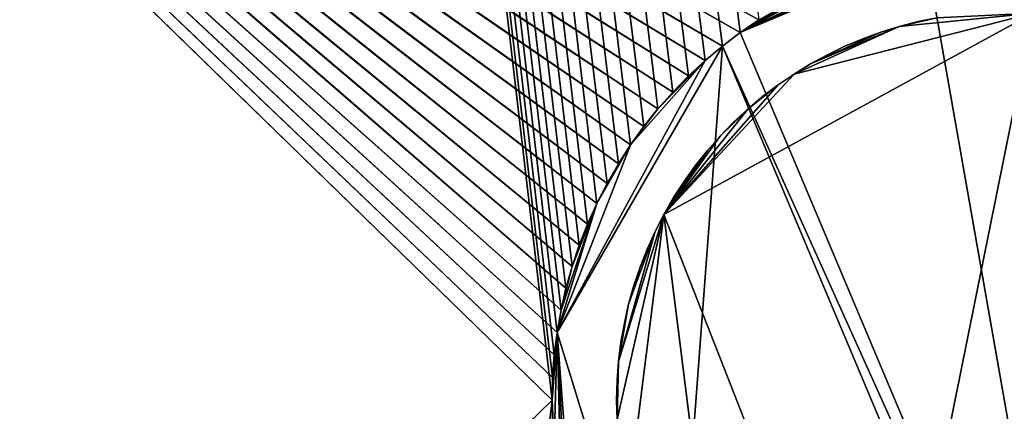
# Model space of a CAD drawing. Header units: millimetres. Extents: x 0 to 3270, y -325 to 325.
# Tile 347 of 402: x 1905 to 1920, y 0 to 6. Entities that reach past the tile are written whole.
import ezdxf

# ---------------------------------------------------------------- set-up
doc = ezdxf.new("R2010")
doc.units = ezdxf.units.MM
for name, color, linetype in [('FootBore0_P2', 7, 'Continuous'), ('PivotPin0_P2', 7, 'Continuous'), ('TongueBore1_P2', 7, 'Continuous')]:
    doc.layers.add(name, color=color, linetype=linetype)

# ---------------------------------------------------------------- blocks, each defined once
blk = doc.blocks.new('TongueBore1_P2')
at = {"layer": 'TongueBore1_P2'}
for points in [[(3270, 27.5, 1000), (1670, 27.5, 1000), (1670, -27.5, 1000)], [(3270, 27.5, 1000), (1670, -27.5, 1000), (3270, -27.5, 1000)], [(1890, -17.5, 880), (2000, 17.5, 880), (2000, -17.5, 880)], [(1890, 17.5, 880), (2000, 17.5, 880), (1890, -17.5, 880)], [(2000, -17.5, 160), (1890, 17.5, 160), (1890, -17.5, 160)], [(2000, 17.5, 160), (1890, 17.5, 160), (2000, -17.5, 160)], [(1895, 17.5, 40), (1913, 0, 40), (1895, -17.5, 40)], [(1895, 17.5, 40), (1913.009, 0.349, 40), (1913, 0, 40)], [(1895, 17.5, 40), (1913.035, 0.697, 40), (1913.009, 0.349, 40)], [(1895, 17.5, 40), (1913.078, 1.043, 40), (1913.035, 0.697, 40)], [(1895, 17.5, 40), (1913.139, 1.387, 40), (1913.078, 1.043, 40)], [(1895, 17.5, 40), (1913.216, 1.727, 40), (1913.139, 1.387, 40)], [(1895, 17.5, 40), (1913.311, 2.063, 40), (1913.216, 1.727, 40)], [(1895, 17.5, 40), (1913.422, 2.394, 40), (1913.311, 2.063, 40)], [(1895, 17.5, 40), (1913.55, 2.719, 40), (1913.422, 2.394, 40)], [(1895, 17.5, 40), (1913.693, 3.037, 40), (1913.55, 2.719, 40)], [(1895, 17.5, 40), (1913.852, 3.348, 40), (1913.693, 3.037, 40)], [(1895, 17.5, 40), (1914.027, 3.65, 40), (1913.852, 3.348, 40)], [(1895, 17.5, 40), (1914.216, 3.943, 40), (1914.027, 3.65, 40)], [(1895, 17.5, 40), (1914.42, 4.227, 40), (1914.216, 3.943, 40)], [(1895, 17.5, 40), (1914.638, 4.5, 40), (1914.42, 4.227, 40)], [(1895, 17.5, 40), (1914.869, 4.761, 40), (1914.638, 4.5, 40)], [(1895, 17.5, 40), (1915.112, 5.011, 40), (1914.869, 4.761, 40)], [(1895, 17.5, 40), (1915.368, 5.248, 40), (1915.112, 5.011, 40)], [(1895, 17.5, 40), (1915.636, 5.473, 40), (1915.368, 5.248, 40)], [(1895, 17.5, 40), (1915.914, 5.684, 40), (1915.636, 5.473, 40)], [(1895, 17.5, 40), (1916.202, 5.88, 40), (1915.914, 5.684, 40)], [(1915.914, 5.684, 150), (1918.784, 6.894, 150), (1921.216, -6.894, 150)], [(1918.442, 6.824, 150), (1918.784, 6.894, 150), (1915.914, 5.684, 150)], [(1918.784, 6.894, 150), (1920.523, 6.98, 150), (1921.216, -6.894, 150)], [(1918.104, 6.738, 150), (1918.442, 6.824, 150), (1915.914, 5.684, 150)], [(1917.443, 6.516, 150), (1918.104, 6.738, 150), (1915.914, 5.684, 150)], [(1917.121, 6.381, 150), (1917.443, 6.516, 150), (1915.914, 5.684, 150)], [(1916.807, 6.229, 150), (1917.121, 6.381, 150), (1915.914, 5.684, 150)], [(1916.202, 5.88, 150), (1916.807, 6.229, 150), (1915.914, 5.684, 150)], [(1915.914, 5.684, 40), (1916.202, 5.88, 40), (1916.202, 5.88, 150)], [(1915.914, 5.684, 40), (1916.202, 5.88, 150), (1915.914, 5.684, 150)], [(1915.636, 5.473, 40), (1915.914, 5.684, 40), (1915.914, 5.684, 150)], [(1915.636, 5.473, 40), (1915.914, 5.684, 150), (1915.636, 5.473, 150)], [(1915.636, 5.473, 150), (1915.914, 5.684, 150), (1921.216, -6.894, 150)], [(1913.078, 1.043, 150), (1915.636, 5.473, 150), (1914.869, -4.761, 150)], [(1915.368, 5.248, 150), (1915.636, 5.473, 150), (1913.078, 1.043, 150)], [(1914.869, -4.761, 150), (1915.636, 5.473, 150), (1920.87, -6.946, 150)], [(1915.368, 5.248, 40), (1915.636, 5.473, 40), (1915.636, 5.473, 150)], [(1915.368, 5.248, 40), (1915.636, 5.473, 150), (1915.368, 5.248, 150)], [(1920.87, -6.946, 150), (1915.636, 5.473, 150), (1921.216, -6.894, 150)], [(1914.216, 3.943, 150), (1915.368, 5.248, 150), (1913.078, 1.043, 150)], [(1914.638, 4.5, 150), (1915.368, 5.248, 150), (1914.216, 3.943, 150)], [(1914.869, 4.761, 150), (1915.368, 5.248, 150), (1914.638, 4.5, 150)], [(1915.112, 5.011, 150), (1915.368, 5.248, 150), (1914.869, 4.761, 150)], [(1915.112, 5.011, 40), (1915.368, 5.248, 40), (1915.368, 5.248, 150)], [(1915.112, 5.011, 40), (1915.368, 5.248, 150), (1915.112, 5.011, 150)], [(1914.869, 4.761, 40), (1915.112, 5.011, 40), (1915.112, 5.011, 150)], [(1914.869, 4.761, 40), (1915.112, 5.011, 150), (1914.869, 4.761, 150)], [(1914.638, 4.5, 40), (1914.869, 4.761, 40), (1914.869, 4.761, 150)], [(1914.638, 4.5, 40), (1914.869, 4.761, 150), (1914.638, 4.5, 150)], [(1914.42, 4.227, 150), (1914.638, 4.5, 150), (1914.216, 3.943, 150)], [(1914.42, 4.227, 40), (1914.638, 4.5, 40), (1914.638, 4.5, 150)], [(1914.42, 4.227, 40), (1914.638, 4.5, 150), (1914.42, 4.227, 150)], [(1914.216, 3.943, 40), (1914.42, 4.227, 40), (1914.42, 4.227, 150)], [(1914.216, 3.943, 40), (1914.42, 4.227, 150), (1914.216, 3.943, 150)], [(1913.693, 3.037, 150), (1914.216, 3.943, 150), (1913.078, 1.043, 150)], [(1913.852, 3.348, 150), (1914.216, 3.943, 150), (1913.693, 3.037, 150)], [(1914.027, 3.65, 150), (1914.216, 3.943, 150), (1913.852, 3.348, 150)], [(1914.027, 3.65, 40), (1914.216, 3.943, 40), (1914.216, 3.943, 150)], [(1914.027, 3.65, 40), (1914.216, 3.943, 150), (1914.027, 3.65, 150)], [(1913.852, 3.348, 40), (1914.027, 3.65, 40), (1914.027, 3.65, 150)], [(1913.852, 3.348, 40), (1914.027, 3.65, 150), (1913.852, 3.348, 150)], [(1913.852, 3.348, 40), (1913.852, 3.348, 150), (1913.693, 3.037, 150)], [(1913.693, 3.037, 40), (1913.852, 3.348, 40), (1913.693, 3.037, 150)], [(1913.139, 1.387, 150), (1913.693, 3.037, 150), (1913.078, 1.043, 150)], [(1913.311, 2.063, 150), (1913.693, 3.037, 150), (1913.139, 1.387, 150)], [(1913.422, 2.394, 150), (1913.693, 3.037, 150), (1913.311, 2.063, 150)], [(1913.55, 2.719, 150), (1913.693, 3.037, 150), (1913.422, 2.394, 150)], [(1913.55, 2.719, 40), (1913.693, 3.037, 40), (1913.693, 3.037, 150)], [(1913.55, 2.719, 40), (1913.693, 3.037, 150), (1913.55, 2.719, 150)], [(1913.422, 2.394, 40), (1913.55, 2.719, 40), (1913.55, 2.719, 150)], [(1913.422, 2.394, 40), (1913.55, 2.719, 150), (1913.422, 2.394, 150)], [(1913.311, 2.063, 40), (1913.422, 2.394, 40), (1913.422, 2.394, 150)], [(1913.311, 2.063, 40), (1913.422, 2.394, 150), (1913.311, 2.063, 150)], [(1913.216, 1.727, 150), (1913.311, 2.063, 150), (1913.139, 1.387, 150)], [(1913.216, 1.727, 40), (1913.311, 2.063, 150), (1913.216, 1.727, 150)], [(1913.216, 1.727, 40), (1913.311, 2.063, 40), (1913.311, 2.063, 150)], [(1913.216, 1.727, 40), (1913.216, 1.727, 150), (1913.139, 1.387, 150)], [(1913.139, 1.387, 40), (1913.216, 1.727, 40), (1913.139, 1.387, 150)], [(1913.078, 1.043, 40), (1913.139, 1.387, 150), (1913.078, 1.043, 150)], [(1913.078, 1.043, 40), (1913.139, 1.387, 40), (1913.139, 1.387, 150)], [(1913, 0, 150), (1913.078, 1.043, 150), (1913.035, -0.697, 150)], [(1913.035, 0.697, 150), (1913.078, 1.043, 150), (1913, 0, 150)], [(1913.035, 0.697, 40), (1913.078, 1.043, 150), (1913.035, 0.697, 150)], [(1913.035, 0.697, 40), (1913.078, 1.043, 40), (1913.078, 1.043, 150)], [(1913.035, -0.697, 150), (1913.078, 1.043, 150), (1913.139, -1.387, 150)], [(1913.139, -1.387, 150), (1913.078, 1.043, 150), (1913.216, -1.727, 150)], [(1913.311, -2.063, 150), (1913.078, 1.043, 150), (1914.869, -4.761, 150)], [(1913.216, -1.727, 150), (1913.078, 1.043, 150), (1913.311, -2.063, 150)], [(1913.009, 0.349, 150), (1913.035, 0.697, 150), (1913, 0, 150)], [(1913.009, 0.349, 40), (1913.035, 0.697, 40), (1913.035, 0.697, 150)], [(1913.009, 0.349, 40), (1913.035, 0.697, 150), (1913.009, 0.349, 150)], [(1913, 0, 40), (1913.009, 0.349, 40), (1913.009, 0.349, 150)], [(1913, 0, 40), (1913.009, 0.349, 150), (1913, 0, 150)], [(1895, -17.5, 40), (1913, 0, 40), (1913.009, -0.349, 40)], [(1913.009, -0.349, 40), (1913, 0, 40), (1913, 0, 150)], [(1913.009, -0.349, 40), (1913, 0, 150), (1913.009, -0.349, 150)], [(1913.009, -0.349, 150), (1913, 0, 150), (1913.035, -0.697, 150)]]:
    blk.add_3dface(points, dxfattribs=at)
blk = doc.blocks.new('FootBore0_P2')
at = {"layer": 'FootBore0_P2'}
for points in [[(1915.914, 5.684), (1875, 325), (1916.202, 5.88)], [(1915.636, 5.473), (1875, 325), (1915.914, 5.684)], [(1915.368, 5.248), (1875, 325), (1915.636, 5.473)], [(1915.112, 5.011), (1875, 325), (1915.368, 5.248)], [(1914.869, 4.761), (1875, 325), (1915.112, 5.011)], [(1914.638, 4.5), (1875, 325), (1914.869, 4.761)], [(1914.42, 4.227), (1875, 325), (1914.638, 4.5)], [(1914.216, 3.943), (1875, 325), (1914.42, 4.227)], [(1914.027, 3.65), (1875, 325), (1914.216, 3.943)], [(1913.852, 3.348), (1875, 325), (1914.027, 3.65)], [(1913.693, 3.037), (1875, 325), (1913.852, 3.348)], [(1913.55, 2.719), (1875, 325), (1913.693, 3.037)], [(1913.422, 2.394), (1875, 325), (1913.55, 2.719)], [(1913.311, 2.063), (1875, 325), (1913.422, 2.394)], [(1913.216, 1.727), (1875, 325), (1913.311, 2.063)], [(1913.139, 1.387), (1875, 325), (1913.216, 1.727)], [(1875, -325), (1875, 325), (1913, 0)], [(1913, 0), (1875, 325), (1913.009, 0.349)], [(1913.009, 0.349), (1875, 325), (1913.035, 0.697)], [(1913.035, 0.697), (1875, 325), (1913.078, 1.043)], [(1913.078, 1.043), (1875, 325), (1913.139, 1.387)], [(1913, 0, 40), (1894.8, 17.7, 40), (1894.8, -17.7, 40)], [(1913.009, 0.349, 40), (1894.8, 17.7, 40), (1913, 0, 40)], [(1913.035, 0.697, 40), (1894.8, 17.7, 40), (1913.009, 0.349, 40)], [(1913.078, 1.043, 40), (1894.8, 17.7, 40), (1913.035, 0.697, 40)], [(1913.139, 1.387, 40), (1894.8, 17.7, 40), (1913.078, 1.043, 40)], [(1913.216, 1.727, 40), (1894.8, 17.7, 40), (1913.139, 1.387, 40)], [(1913.311, 2.063, 40), (1894.8, 17.7, 40), (1913.216, 1.727, 40)], [(1913.422, 2.394, 40), (1894.8, 17.7, 40), (1913.311, 2.063, 40)], [(1913.55, 2.719, 40), (1894.8, 17.7, 40), (1913.422, 2.394, 40)], [(1913.693, 3.037, 40), (1894.8, 17.7, 40), (1913.55, 2.719, 40)], [(1913.852, 3.348, 40), (1894.8, 17.7, 40), (1913.693, 3.037, 40)], [(1914.027, 3.65, 40), (1894.8, 17.7, 40), (1913.852, 3.348, 40)], [(1914.216, 3.943, 40), (1894.8, 17.7, 40), (1914.027, 3.65, 40)], [(1914.42, 4.227, 40), (1894.8, 17.7, 40), (1914.216, 3.943, 40)], [(1914.638, 4.5, 40), (1894.8, 17.7, 40), (1914.42, 4.227, 40)], [(1914.869, 4.761, 40), (1894.8, 17.7, 40), (1914.638, 4.5, 40)], [(1915.112, 5.011, 40), (1894.8, 17.7, 40), (1914.869, 4.761, 40)], [(1915.368, 5.248, 40), (1894.8, 17.7, 40), (1915.112, 5.011, 40)], [(1915.636, 5.473, 40), (1894.8, 17.7, 40), (1915.368, 5.248, 40)], [(1915.914, 5.684, 40), (1894.8, 17.7, 40), (1915.636, 5.473, 40)], [(1916.202, 5.88, 40), (1894.8, 17.7, 40), (1915.914, 5.684, 40)], [(1916.202, 5.88), (1916.202, 5.88, 40), (1915.914, 5.684, 40)], [(1915.914, 5.684), (1916.202, 5.88), (1915.914, 5.684, 40)], [(1915.636, 5.473), (1915.914, 5.684, 40), (1915.636, 5.473, 40)], [(1915.636, 5.473), (1915.914, 5.684), (1915.914, 5.684, 40)], [(1915.636, 5.473), (1915.636, 5.473, 40), (1915.368, 5.248, 40)], [(1915.368, 5.248), (1915.636, 5.473), (1915.368, 5.248, 40)], [(1915.368, 5.248), (1915.368, 5.248, 40), (1915.112, 5.011, 40)], [(1915.112, 5.011), (1915.368, 5.248), (1915.112, 5.011, 40)], [(1914.869, 4.761), (1915.112, 5.011, 40), (1914.869, 4.761, 40)], [(1914.869, 4.761), (1915.112, 5.011), (1915.112, 5.011, 40)], [(1914.638, 4.5), (1914.869, 4.761, 40), (1914.638, 4.5, 40)], [(1914.638, 4.5), (1914.869, 4.761), (1914.869, 4.761, 40)], [(1914.638, 4.5), (1914.638, 4.5, 40), (1914.42, 4.227, 40)], [(1914.42, 4.227), (1914.638, 4.5), (1914.42, 4.227, 40)], [(1914.216, 3.943), (1914.42, 4.227, 40), (1914.216, 3.943, 40)], [(1914.216, 3.943), (1914.42, 4.227), (1914.42, 4.227, 40)], [(1914.216, 3.943), (1914.216, 3.943, 40), (1914.027, 3.65, 40)], [(1914.027, 3.65), (1914.216, 3.943), (1914.027, 3.65, 40)], [(1914.027, 3.65), (1914.027, 3.65, 40), (1913.852, 3.348, 40)], [(1913.852, 3.348), (1914.027, 3.65), (1913.852, 3.348, 40)], [(1913.693, 3.037), (1913.852, 3.348), (1913.852, 3.348, 40)], [(1913.693, 3.037), (1913.852, 3.348, 40), (1913.693, 3.037, 40)], [(1913.55, 2.719), (1913.693, 3.037), (1913.693, 3.037, 40)], [(1913.55, 2.719), (1913.693, 3.037, 40), (1913.55, 2.719, 40)], [(1913.55, 2.719), (1913.55, 2.719, 40), (1913.422, 2.394, 40)], [(1913.422, 2.394), (1913.55, 2.719), (1913.422, 2.394, 40)], [(1913.422, 2.394), (1913.422, 2.394, 40), (1913.311, 2.063, 40)], [(1913.311, 2.063), (1913.422, 2.394), (1913.311, 2.063, 40)], [(1913.311, 2.063), (1913.311, 2.063, 40), (1913.216, 1.727, 40)], [(1913.216, 1.727), (1913.311, 2.063), (1913.216, 1.727, 40)], [(1913.216, 1.727), (1913.216, 1.727, 40), (1913.139, 1.387, 40)], [(1913.139, 1.387), (1913.216, 1.727), (1913.139, 1.387, 40)], [(1913.078, 1.043), (1913.139, 1.387, 40), (1913.078, 1.043, 40)], [(1913.078, 1.043), (1913.139, 1.387), (1913.139, 1.387, 40)], [(1913.035, 0.697), (1913.078, 1.043, 40), (1913.035, 0.697, 40)], [(1913.035, 0.697), (1913.078, 1.043), (1913.078, 1.043, 40)], [(1913.009, 0.349), (1913.035, 0.697), (1913.035, 0.697, 40)], [(1913.009, 0.349), (1913.035, 0.697, 40), (1913.009, 0.349, 40)], [(1913.009, 0.349), (1913.009, 0.349, 40), (1913, 0, 40)], [(1913, 0), (1913.009, 0.349), (1913, 0, 40)], [(1913, 0, 40), (1894.8, -17.7, 40), (1913.009, -0.349, 40)], [(1913, 0), (1913, 0, 40), (1913.009, -0.349, 40)], [(1875, -325), (1913, 0), (1913.009, -0.349)], [(1913.009, -0.349), (1913, 0), (1913.009, -0.349, 40)]]:
    blk.add_3dface(points, dxfattribs=at)
blk = doc.blocks.new('PivotPin0_P2')
at = {"layer": 'PivotPin0_P2'}
for points in [[(1914.731, 2.87, 10), (1920.448, 5.983, 10), (1918.089, -5.688, 10)], [(1916.745, 5.04, 10), (1920.448, 5.983, 10), (1914.731, 2.87, 10)], [(1920.448, 5.983, 100), (1914.731, 2.87, 100), (1918.089, -5.688, 100)], [(1920.448, 5.983, 100), (1916.745, 5.04, 100), (1914.731, 2.87, 100)], [(1918.375, 5.776, 10), (1920.448, 5.983, 10), (1916.745, 5.04, 10)], [(1920.448, 5.983, 100), (1918.375, 5.776, 100), (1916.745, 5.04, 100)], [(1918.089, -5.688, 10), (1920.448, 5.983, 10), (1920.15, -5.998, 10)], [(1920.448, 5.983, 100), (1918.089, -5.688, 100), (1920.15, -5.998, 100)], [(1918.958, 5.909, 10), (1920.448, 5.983, 10), (1918.375, 5.776, 10)], [(1920.448, 5.983, 100), (1918.958, 5.909, 100), (1918.375, 5.776, 100)], [(1918.665, 5.85, 10), (1918.958, 5.909, 10), (1918.375, 5.776, 10)], [(1918.958, 5.909, 100), (1918.665, 5.85, 100), (1918.375, 5.776, 100)], [(1918.665, 5.85, 100), (1918.375, 5.776, 10), (1918.375, 5.776, 100)], [(1918.665, 5.85, 10), (1918.375, 5.776, 10), (1918.665, 5.85, 100)], [(1918.958, 5.909, 100), (1918.665, 5.85, 10), (1918.665, 5.85, 100)], [(1918.958, 5.909, 10), (1918.665, 5.85, 10), (1918.958, 5.909, 100)], [(1917, 5.196, 10), (1918.375, 5.776, 10), (1916.745, 5.04, 10)], [(1918.375, 5.776, 100), (1917, 5.196, 100), (1916.745, 5.04, 100)], [(1918.089, 5.688, 10), (1918.375, 5.776, 10), (1917, 5.196, 10)], [(1918.375, 5.776, 100), (1918.089, 5.688, 100), (1917, 5.196, 100)], [(1917.532, 5.469, 10), (1918.089, 5.688, 10), (1917, 5.196, 10)], [(1918.089, 5.688, 100), (1917.532, 5.469, 100), (1917, 5.196, 100)], [(1917.808, 5.585, 10), (1918.089, 5.688, 10), (1917.532, 5.469, 10)], [(1918.089, 5.688, 100), (1917.808, 5.585, 100), (1917.532, 5.469, 100)], [(1918.089, 5.688, 10), (1917.808, 5.585, 10), (1918.089, 5.688, 100)], [(1918.089, 5.688, 100), (1917.808, 5.585, 10), (1917.808, 5.585, 100)], [(1918.375, 5.776, 10), (1918.089, 5.688, 10), (1918.375, 5.776, 100)], [(1918.375, 5.776, 100), (1918.089, 5.688, 10), (1918.089, 5.688, 100)], [(1917.808, 5.585, 100), (1917.808, 5.585, 10), (1917.532, 5.469, 100)], [(1917.808, 5.585, 10), (1917.532, 5.469, 10), (1917.532, 5.469, 100)], [(1917.263, 5.339, 10), (1917.532, 5.469, 10), (1917, 5.196, 10)], [(1917.532, 5.469, 100), (1917.263, 5.339, 100), (1917, 5.196, 100)], [(1917.263, 5.339, 10), (1917, 5.196, 10), (1917.263, 5.339, 100)], [(1917.263, 5.339, 100), (1917, 5.196, 10), (1917, 5.196, 100)], [(1917.532, 5.469, 10), (1917.263, 5.339, 10), (1917.532, 5.469, 100)], [(1917.532, 5.469, 100), (1917.263, 5.339, 10), (1917.263, 5.339, 100)], [(1917, 5.196, 10), (1916.745, 5.04, 10), (1917, 5.196, 100)], [(1917, 5.196, 100), (1916.745, 5.04, 10), (1916.745, 5.04, 100)], [(1916.498, 4.872, 10), (1916.745, 5.04, 10), (1914.731, 2.87, 10)], [(1916.745, 5.04, 100), (1916.498, 4.872, 100), (1914.731, 2.87, 100)], [(1916.745, 5.04, 10), (1916.498, 4.872, 10), (1916.745, 5.04, 100)], [(1916.745, 5.04, 100), (1916.498, 4.872, 10), (1916.498, 4.872, 100)], [(1916.03, 4.499, 10), (1916.498, 4.872, 10), (1914.731, 2.87, 10)], [(1916.498, 4.872, 100), (1916.03, 4.499, 100), (1914.731, 2.87, 100)], [(1916.259, 4.691, 10), (1916.498, 4.872, 10), (1916.03, 4.499, 10)], [(1916.498, 4.872, 100), (1916.259, 4.691, 100), (1916.03, 4.499, 100)], [(1916.498, 4.872, 10), (1916.259, 4.691, 10), (1916.498, 4.872, 100)], [(1916.498, 4.872, 100), (1916.259, 4.691, 10), (1916.259, 4.691, 100)], [(1916.259, 4.691, 100), (1916.259, 4.691, 10), (1916.03, 4.499, 100)], [(1916.259, 4.691, 10), (1916.03, 4.499, 10), (1916.03, 4.499, 100)], [(1915.602, 4.081, 10), (1916.03, 4.499, 10), (1914.731, 2.87, 10)], [(1916.03, 4.499, 100), (1915.602, 4.081, 100), (1914.731, 2.87, 100)], [(1915.811, 4.295, 10), (1916.03, 4.499, 10), (1915.602, 4.081, 10)], [(1916.03, 4.499, 100), (1915.811, 4.295, 100), (1915.602, 4.081, 100)], [(1916.03, 4.499, 100), (1916.03, 4.499, 10), (1915.811, 4.295, 100)], [(1916.03, 4.499, 10), (1915.811, 4.295, 10), (1915.811, 4.295, 100)], [(1915.811, 4.295, 100), (1915.602, 4.081, 10), (1915.602, 4.081, 100)], [(1915.811, 4.295, 10), (1915.602, 4.081, 10), (1915.811, 4.295, 100)], [(1915.404, 3.857, 10), (1915.602, 4.081, 10), (1914.731, 2.87, 10)], [(1915.602, 4.081, 100), (1915.404, 3.857, 100), (1914.731, 2.87, 100)], [(1915.602, 4.081, 100), (1915.404, 3.857, 10), (1915.404, 3.857, 100)], [(1915.602, 4.081, 10), (1915.404, 3.857, 10), (1915.602, 4.081, 100)], [(1915.217, 3.623, 10), (1915.404, 3.857, 10), (1914.731, 2.87, 10)], [(1915.404, 3.857, 100), (1915.217, 3.623, 100), (1914.731, 2.87, 100)], [(1915.404, 3.857, 100), (1915.217, 3.623, 10), (1915.217, 3.623, 100)], [(1915.404, 3.857, 10), (1915.217, 3.623, 10), (1915.404, 3.857, 100)], [(1914.88, 3.129, 10), (1915.217, 3.623, 10), (1914.731, 2.87, 10)], [(1915.217, 3.623, 100), (1914.88, 3.129, 100), (1914.731, 2.87, 100)], [(1915.043, 3.38, 10), (1915.217, 3.623, 10), (1914.88, 3.129, 10)], [(1915.217, 3.623, 100), (1915.043, 3.38, 100), (1914.88, 3.129, 100)], [(1915.217, 3.623, 100), (1915.043, 3.38, 10), (1915.043, 3.38, 100)], [(1915.217, 3.623, 10), (1915.043, 3.38, 10), (1915.217, 3.623, 100)], [(1915.043, 3.38, 100), (1914.88, 3.129, 10), (1914.88, 3.129, 100)], [(1915.043, 3.38, 10), (1914.88, 3.129, 10), (1915.043, 3.38, 100)], [(1914.88, 3.129, 100), (1914.731, 2.87, 10), (1914.731, 2.87, 100)], [(1914.88, 3.129, 10), (1914.731, 2.87, 10), (1914.88, 3.129, 100)], [(1914.007, -0.299, 10), (1914.731, 2.87, 10), (1914.186, -1.481, 10)], [(1914.03, 0.597, 10), (1914.731, 2.87, 10), (1914.007, -0.299, 10)], [(1914.731, 2.87, 100), (1914.007, -0.299, 100), (1914.186, -1.481, 100)], [(1914.731, 2.87, 100), (1914.03, 0.597, 100), (1914.007, -0.299, 100)], [(1914.594, 2.603, 10), (1914.731, 2.87, 10), (1914.03, 0.597, 10)], [(1914.731, 2.87, 100), (1914.594, 2.603, 100), (1914.03, 0.597, 100)], [(1914.186, -1.481, 10), (1914.731, 2.87, 10), (1915.602, -4.081, 10)], [(1914.731, 2.87, 100), (1914.186, -1.481, 100), (1915.602, -4.081, 100)], [(1914.731, 2.87, 100), (1914.594, 2.603, 10), (1914.594, 2.603, 100)], [(1914.731, 2.87, 10), (1914.594, 2.603, 10), (1914.731, 2.87, 100)], [(1915.602, -4.081, 10), (1914.731, 2.87, 10), (1918.089, -5.688, 10)], [(1914.731, 2.87, 100), (1915.602, -4.081, 100), (1918.089, -5.688, 100)], [(1914.186, 1.481, 10), (1914.594, 2.603, 10), (1914.03, 0.597, 10)], [(1914.594, 2.603, 100), (1914.186, 1.481, 100), (1914.03, 0.597, 100)], [(1914.362, 2.052, 10), (1914.594, 2.603, 10), (1914.186, 1.481, 10)], [(1914.594, 2.603, 100), (1914.362, 2.052, 100), (1914.186, 1.481, 100)], [(1914.471, 2.331, 10), (1914.594, 2.603, 10), (1914.362, 2.052, 10)], [(1914.594, 2.603, 100), (1914.471, 2.331, 100), (1914.362, 2.052, 100)], [(1914.594, 2.603, 100), (1914.471, 2.331, 10), (1914.471, 2.331, 100)], [(1914.594, 2.603, 10), (1914.471, 2.331, 10), (1914.594, 2.603, 100)], [(1914.471, 2.331, 100), (1914.362, 2.052, 10), (1914.362, 2.052, 100)], [(1914.471, 2.331, 10), (1914.362, 2.052, 10), (1914.471, 2.331, 100)], [(1914.267, 1.769, 10), (1914.362, 2.052, 10), (1914.186, 1.481, 10)], [(1914.362, 2.052, 100), (1914.267, 1.769, 100), (1914.186, 1.481, 100)], [(1914.362, 2.052, 100), (1914.267, 1.769, 10), (1914.267, 1.769, 100)], [(1914.362, 2.052, 10), (1914.267, 1.769, 10), (1914.362, 2.052, 100)], [(1914.267, 1.769, 100), (1914.186, 1.481, 10), (1914.186, 1.481, 100)], [(1914.267, 1.769, 10), (1914.186, 1.481, 10), (1914.267, 1.769, 100)], [(1914.119, 1.189, 10), (1914.186, 1.481, 10), (1914.03, 0.597, 10)], [(1914.186, 1.481, 100), (1914.119, 1.189, 100), (1914.03, 0.597, 100)], [(1914.186, 1.481, 100), (1914.119, 1.189, 10), (1914.119, 1.189, 100)], [(1914.186, 1.481, 10), (1914.119, 1.189, 10), (1914.186, 1.481, 100)], [(1914.067, 0.894, 10), (1914.119, 1.189, 10), (1914.03, 0.597, 10)], [(1914.119, 1.189, 100), (1914.067, 0.894, 100), (1914.03, 0.597, 100)], [(1914.119, 1.189, 100), (1914.067, 0.894, 10), (1914.067, 0.894, 100)], [(1914.119, 1.189, 10), (1914.067, 0.894, 10), (1914.119, 1.189, 100)], [(1914.067, 0.894, 100), (1914.03, 0.597, 10), (1914.03, 0.597, 100)], [(1914.067, 0.894, 10), (1914.03, 0.597, 10), (1914.067, 0.894, 100)], [(1914.03, 0.597, 10), (1914.007, 0.299, 10), (1914.03, 0.597, 100)], [(1914.03, 0.597, 100), (1914.007, 0.299, 10), (1914.007, 0.299, 100)], [(1914.007, 0.299, 10), (1914.03, 0.597, 10), (1914.007, -0.299, 10)], [(1914.03, 0.597, 100), (1914.007, 0.299, 100), (1914.007, -0.299, 100)], [(1914.007, 0.299, 10), (1914, 0, 10), (1914.007, 0.299, 100)], [(1914.007, 0.299, 100), (1914, 0, 10), (1914, 0, 100)], [(1914, 0, 10), (1914.007, 0.299, 10), (1914.007, -0.299, 10)], [(1914.007, 0.299, 100), (1914, 0, 100), (1914.007, -0.299, 100)], [(1914, 0, 10), (1914.007, -0.299, 10), (1914, 0, 100)], [(1914, 0, 100), (1914.007, -0.299, 10), (1914.007, -0.299, 100)]]:
    blk.add_3dface(points, dxfattribs=at)

msp = doc.modelspace()

# ---------------------------------------------------------------- block references
at = {"layer": 'FootBore0_P2'}
msp.add_blockref('FootBore0_P2', (0, 0), dxfattribs=at)
at = {"layer": 'PivotPin0_P2'}
msp.add_blockref('PivotPin0_P2', (0, 0), dxfattribs=at)
at = {"layer": 'TongueBore1_P2'}
msp.add_blockref('TongueBore1_P2', (0, 0), dxfattribs=at)

doc.saveas('drawing.dxf')
